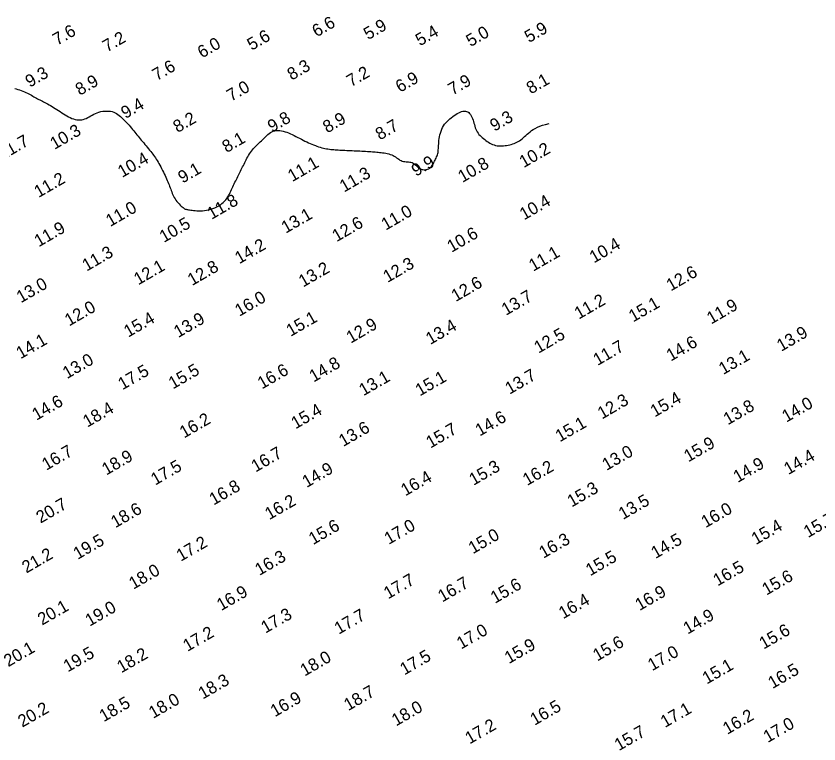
# Model space of a CAD drawing. Extents: x 3024098 to 3056816, y 418252 to 509144.
# Drawn here: x 3037716.1 to 3038042.2, y 420003.5 to 420299.1 of the extents above; entities that cross this region are included whole.
import ezdxf

# ---------------------------------------------------------------- set-up
doc = ezdxf.new("R2010")
doc.units = 0
doc.layers.add('V-CHAN-CONT-EL10', color=7, linetype='Continuous')
doc.layers.add('V-TOPO-SOUN-0911', color=7, linetype='Continuous')

msp = doc.modelspace()

# ---------------------------------------------------------------- linework, layer by layer
at = {"layer": 'V-CHAN-CONT-EL10'}
msp.add_lwpolyline([(3037715.54, 420269.71), (3037716.19, 420269.54), (3037716.86, 420269.35), (3037717.53, 420269.14), (3037718.2, 420268.9), (3037718.86, 420268.65), (3037719.51, 420268.38), (3037720.14, 420268.11), (3037720.73, 420267.82), (3037721.31, 420267.53), (3037721.85, 420267.24), (3037722.38, 420266.95), (3037722.89, 420266.66), (3037723.39, 420266.37), (3037723.88, 420266.09), (3037724.36, 420265.82), (3037724.84, 420265.56), (3037725.32, 420265.3), (3037725.8, 420265.05), (3037726.29, 420264.8), (3037726.79, 420264.55), (3037727.3, 420264.29), (3037727.82, 420264.02), (3037728.37, 420263.73), (3037728.93, 420263.42), (3037729.52, 420263.09), (3037730.12, 420262.75), (3037730.73, 420262.39), (3037731.37, 420262.01), (3037732.01, 420261.61), (3037732.66, 420261.2), (3037733.32, 420260.78), (3037733.98, 420260.34), (3037734.65, 420259.89), (3037735.33, 420259.45), (3037736, 420259.02), (3037736.68, 420258.61), (3037737.37, 420258.23), (3037738.05, 420257.89), (3037738.74, 420257.59), (3037739.42, 420257.35), (3037740.11, 420257.17), (3037740.79, 420257.05), (3037741.46, 420256.99), (3037742.12, 420256.98), (3037742.78, 420257.04), (3037743.42, 420257.16), (3037744.04, 420257.34), (3037744.64, 420257.58), (3037745.23, 420257.88), (3037745.82, 420258.2), (3037746.42, 420258.55), (3037747.03, 420258.91), (3037747.66, 420259.26), (3037748.32, 420259.58), (3037749.01, 420259.88), (3037749.75, 420260.12), (3037750.52, 420260.31), (3037751.32, 420260.46), (3037752.12, 420260.54), (3037752.91, 420260.57), (3037753.69, 420260.55), (3037754.44, 420260.46), (3037755.14, 420260.32), (3037755.8, 420260.11), (3037756.4, 420259.85), (3037756.97, 420259.54), (3037757.5, 420259.18), (3037758.01, 420258.78), (3037758.51, 420258.35), (3037759, 420257.89), (3037759.48, 420257.4), (3037759.98, 420256.9), (3037760.48, 420256.38), (3037760.99, 420255.85), (3037761.5, 420255.32), (3037762, 420254.77), (3037762.49, 420254.22), (3037762.98, 420253.67), (3037763.45, 420253.12), (3037763.9, 420252.58), (3037764.35, 420252.04), (3037764.78, 420251.5), (3037765.21, 420250.96), (3037765.64, 420250.42), (3037766.08, 420249.87), (3037766.53, 420249.31), (3037766.98, 420248.75), (3037767.46, 420248.17), (3037767.95, 420247.59), (3037768.44, 420247.01), (3037768.93, 420246.42), (3037769.42, 420245.84), (3037769.9, 420245.27), (3037770.37, 420244.7), (3037770.81, 420244.16), (3037771.23, 420243.62), (3037771.62, 420243.1), (3037772, 420242.59), (3037772.36, 420242.07), (3037772.72, 420241.54), (3037773.07, 420240.99), (3037773.42, 420240.43), (3037773.77, 420239.83), (3037774.13, 420239.2), (3037774.5, 420238.54), (3037774.87, 420237.85), (3037775.24, 420237.16), (3037775.6, 420236.45), (3037775.95, 420235.74), (3037776.29, 420235.04), (3037776.62, 420234.35), (3037776.93, 420233.68), (3037777.22, 420233.03), (3037777.5, 420232.4), (3037777.76, 420231.78), (3037778.01, 420231.17), (3037778.25, 420230.57), (3037778.47, 420229.99), (3037778.69, 420229.41), (3037778.91, 420228.83), (3037779.12, 420228.26), (3037779.34, 420227.69), (3037779.57, 420227.13), (3037779.81, 420226.57), (3037780.08, 420226.02), (3037780.38, 420225.47), (3037780.71, 420224.92), (3037781.07, 420224.38), (3037781.47, 420223.85), (3037781.89, 420223.33), (3037782.31, 420222.84), (3037782.74, 420222.39), (3037783.16, 420221.98), (3037783.56, 420221.62), (3037783.93, 420221.32), (3037784.26, 420221.08), (3037784.57, 420220.9), (3037784.86, 420220.77), (3037785.15, 420220.67), (3037785.46, 420220.59), (3037785.79, 420220.53), (3037786.16, 420220.48), (3037786.57, 420220.41), (3037787.05, 420220.34), (3037787.59, 420220.26), (3037788.18, 420220.18), (3037788.82, 420220.1), (3037789.51, 420220.05), (3037790.24, 420220.02), (3037791.02, 420220.02), (3037791.82, 420220.06), (3037792.66, 420220.15), (3037793.52, 420220.29), (3037794.38, 420220.47), (3037795.24, 420220.7), (3037796.08, 420220.97), (3037796.9, 420221.29), (3037797.68, 420221.64), (3037798.42, 420222.04), (3037799.09, 420222.47), (3037799.7, 420222.94), (3037800.26, 420223.43), (3037800.78, 420223.96), (3037801.25, 420224.51), (3037801.68, 420225.07), (3037802.07, 420225.65), (3037802.44, 420226.24), (3037802.77, 420226.83), (3037803.09, 420227.43), (3037803.39, 420228.03), (3037803.67, 420228.63), (3037803.94, 420229.24), (3037804.21, 420229.84), (3037804.48, 420230.44), (3037804.75, 420231.03), (3037805.03, 420231.62), (3037805.31, 420232.2), (3037805.59, 420232.78), (3037805.88, 420233.35), (3037806.17, 420233.92), (3037806.46, 420234.49), (3037806.75, 420235.06), (3037807.03, 420235.63), (3037807.31, 420236.19), (3037807.6, 420236.76), (3037807.87, 420237.32), (3037808.15, 420237.89), (3037808.43, 420238.46), (3037808.71, 420239.04), (3037809, 420239.61), (3037809.29, 420240.2), (3037809.58, 420240.78), (3037809.89, 420241.37), (3037810.21, 420241.96), (3037810.54, 420242.55), (3037810.9, 420243.13), (3037811.29, 420243.71), (3037811.7, 420244.28), (3037812.14, 420244.84), (3037812.62, 420245.38), (3037813.13, 420245.92), (3037813.66, 420246.45), (3037814.21, 420246.97), (3037814.77, 420247.48), (3037815.32, 420248), (3037815.87, 420248.51), (3037816.41, 420249.03), (3037816.92, 420249.55), (3037817.43, 420250.06), (3037817.93, 420250.56), (3037818.43, 420251.03), (3037818.93, 420251.46), (3037819.46, 420251.84), (3037820, 420252.16), (3037820.58, 420252.41), (3037821.18, 420252.58), (3037821.83, 420252.67), (3037822.49, 420252.69), (3037823.19, 420252.65), (3037823.9, 420252.54), (3037824.62, 420252.39), (3037825.35, 420252.18), (3037826.09, 420251.93), (3037826.83, 420251.65), (3037827.57, 420251.33), (3037828.31, 420250.99), (3037829.05, 420250.63), (3037829.78, 420250.26), (3037830.52, 420249.88), (3037831.25, 420249.49), (3037831.99, 420249.11), (3037832.72, 420248.73), (3037833.44, 420248.37), (3037834.17, 420248.02), (3037834.88, 420247.68), (3037835.59, 420247.36), (3037836.29, 420247.06), (3037836.99, 420246.77), (3037837.67, 420246.51), (3037838.34, 420246.27), (3037839, 420246.05), (3037839.65, 420245.85), (3037840.3, 420245.68), (3037840.93, 420245.52), (3037841.55, 420245.38), (3037842.16, 420245.26), (3037842.77, 420245.16), (3037843.37, 420245.07), (3037843.96, 420244.99), (3037844.55, 420244.93), (3037845.14, 420244.88), (3037845.74, 420244.83), (3037846.35, 420244.79), (3037846.98, 420244.76), (3037847.62, 420244.73), (3037848.29, 420244.7), (3037848.97, 420244.66), (3037849.68, 420244.63), (3037850.4, 420244.6), (3037851.14, 420244.57), (3037851.89, 420244.53), (3037852.66, 420244.5), (3037853.44, 420244.46), (3037854.22, 420244.42), (3037855.02, 420244.38), (3037855.81, 420244.34), (3037856.59, 420244.3), (3037857.36, 420244.25), (3037858.11, 420244.21), (3037858.84, 420244.16), (3037859.54, 420244.12), (3037860.2, 420244.07), (3037860.83, 420244.03), (3037861.45, 420243.98), (3037862.04, 420243.93), (3037862.63, 420243.88), (3037863.21, 420243.82), (3037863.8, 420243.75), (3037864.4, 420243.68), (3037865.01, 420243.61), (3037865.64, 420243.52), (3037866.27, 420243.42), (3037866.89, 420243.3), (3037867.5, 420243.15), (3037868.1, 420242.97), (3037868.68, 420242.76), (3037869.23, 420242.52), (3037869.75, 420242.23), (3037870.23, 420241.92), (3037870.7, 420241.59), (3037871.15, 420241.26), (3037871.6, 420240.95), (3037872.05, 420240.66), (3037872.5, 420240.41), (3037872.98, 420240.22), (3037873.47, 420240.09), (3037873.98, 420240.01), (3037874.5, 420239.96), (3037875.03, 420239.93), (3037875.54, 420239.9), (3037876.04, 420239.85), (3037876.52, 420239.76), (3037876.97, 420239.62), (3037877.38, 420239.41), (3037877.77, 420239.15), (3037878.13, 420238.84), (3037878.49, 420238.51), (3037878.84, 420238.17), (3037879.21, 420237.84), (3037879.59, 420237.53), (3037879.99, 420237.26), (3037880.43, 420237.04), (3037880.9, 420236.88), (3037881.38, 420236.77), (3037881.87, 420236.73), (3037882.36, 420236.73), (3037882.83, 420236.8), (3037883.29, 420236.94), (3037883.72, 420237.13), (3037884.11, 420237.38), (3037884.46, 420237.69), (3037884.79, 420238.04), (3037885.08, 420238.43), (3037885.36, 420238.85), (3037885.61, 420239.28), (3037885.86, 420239.72), (3037886.09, 420240.16), (3037886.32, 420240.6), (3037886.53, 420241.03), (3037886.74, 420241.46), (3037886.93, 420241.9), (3037887.11, 420242.34), (3037887.26, 420242.79), (3037887.39, 420243.26), (3037887.5, 420243.76), (3037887.57, 420244.27), (3037887.63, 420244.81), (3037887.67, 420245.38), (3037887.7, 420245.98), (3037887.73, 420246.6), (3037887.77, 420247.25), (3037887.82, 420247.92), (3037887.89, 420248.63), (3037887.99, 420249.36), (3037888.11, 420250.11), (3037888.28, 420250.88), (3037888.48, 420251.64), (3037888.72, 420252.4), (3037889, 420253.15), (3037889.33, 420253.86), (3037889.71, 420254.55), (3037890.15, 420255.19), (3037890.63, 420255.79), (3037891.16, 420256.36), (3037891.71, 420256.89), (3037892.29, 420257.39), (3037892.89, 420257.86), (3037893.5, 420258.31), (3037894.11, 420258.74), (3037894.72, 420259.14), (3037895.33, 420259.51), (3037895.92, 420259.84), (3037896.5, 420260.12), (3037897.06, 420260.34), (3037897.61, 420260.49), (3037898.14, 420260.56), (3037898.64, 420260.54), (3037899.11, 420260.41), (3037899.55, 420260.2), (3037899.97, 420259.9), (3037900.35, 420259.53), (3037900.7, 420259.09), (3037901.02, 420258.6), (3037901.3, 420258.06), (3037901.55, 420257.49), (3037901.76, 420256.9), (3037901.94, 420256.28), (3037902.11, 420255.66), (3037902.27, 420255.03), (3037902.44, 420254.4), (3037902.63, 420253.79), (3037902.85, 420253.19), (3037903.11, 420252.62), (3037903.41, 420252.08), (3037903.76, 420251.57), (3037904.15, 420251.09), (3037904.57, 420250.64), (3037905.02, 420250.2), (3037905.49, 420249.78), (3037905.98, 420249.38), (3037906.48, 420248.98), (3037906.99, 420248.6), (3037907.5, 420248.23), (3037908.03, 420247.88), (3037908.56, 420247.55), (3037909.11, 420247.26), (3037909.67, 420247), (3037910.25, 420246.78), (3037910.85, 420246.61), (3037911.47, 420246.49), (3037912.11, 420246.41), (3037912.76, 420246.38), (3037913.41, 420246.39), (3037914.07, 420246.43), (3037914.73, 420246.51), (3037915.38, 420246.6), (3037916.02, 420246.72), (3037916.65, 420246.86), (3037917.26, 420247.01), (3037917.86, 420247.19), (3037918.44, 420247.39), (3037919.01, 420247.62), (3037919.56, 420247.88), (3037920.1, 420248.17), (3037920.62, 420248.51), (3037921.13, 420248.88), (3037921.63, 420249.28), (3037922.13, 420249.71), (3037922.64, 420250.16), (3037923.16, 420250.64), (3037923.7, 420251.12), (3037924.27, 420251.61), (3037924.87, 420252.1), (3037925.51, 420252.59), (3037926.22, 420253.07), (3037927, 420253.53), (3037927.87, 420253.98), (3037928.85, 420254.4), (3037929.95, 420254.8), (3037931.2, 420255.16), (3037932.61, 420255.48)], dxfattribs=at)

# ---------------------------------------------------------------- texts
at = {"layer": 'V-TOPO-SOUN-0911'}
for s, p in [('6.6', (3037838.17, 420290.44)), ('7.6', (3037732.82, 420287.06)), ('5.9', (3037859.1, 420289.32)), ('5.4', (3037880.16, 420286.82)), ('5.9', (3037924.45, 420288.13)), ('7.2', (3037753.06, 420284.3)), ('5.6', (3037811.79, 420284.99)), ('5.0', (3037900.72, 420286.49)), ('6.0', (3037791.63, 420281.87)), ('7.6', (3037773.27, 420272.69)), ('8.3', (3037828.06, 420272.88)), ('9.3', (3037721.67, 420269.99)), ('7.2', (3037852.18, 420270.19)), ('6.9', (3037872.06, 420267.92)), ('8.9', (3037742.01, 420266.71)), ('7.0', (3037803.47, 420264.28)), ('7.9', (3037893.42, 420266.84)), ('8.1', (3037925.22, 420267.28)), ('9.4', (3037760.54, 420257.29)), ('8.2', (3037781.7, 420251.59)), ('9.8', (3037820.09, 420251.75)), ('8.9', (3037842.53, 420251.45)), ('9.3', (3037910.41, 420252.11)), ('8.7', (3037863.89, 420248.57)), ('10.3 ', (3037731.71, 420244.76)), ('11.7 ', (3037710.54, 420240.42)), ('8.1', (3037801.63, 420243.46)), ('10.2 ', (3037922.32, 420237.34)), ('10.4 ', (3037759.2, 420233.37)), ('11.1 ', (3037828.28, 420231.65)), ('9.9', (3037878.55, 420233.84)), ('10.8 ', (3037897.42, 420231.34)), ('9.1', (3037783.72, 420231.06)), ('11.3 ', (3037849.32, 420227.4)), ('11.2 ', (3037725.24, 420225.2)), ('11.0 ', (3037754.36, 420213.42)), ('11.8 ', (3037795.52, 420216.34)), ('10.4 ', (3037922.45, 420216.11)), ('13.1 ', (3037825.65, 420210.71)), ('11.0 ', (3037866.24, 420211.95)), ('10.5 ', (3037776.15, 420206.96)), ('12.6 ', (3037846.3, 420207.26)), ('11.9 ', (3037725.31, 420205.19)), ('10.6 ', (3037892.99, 420202.96)), ('14.2 ', (3037806.77, 420198.3)), ('10.4 ', (3037950.83, 420198.63)), ('11.3 ', (3037744.76, 420195.31)), ('11.1 ', (3037926.18, 420195.26)), ('12.3 ', (3037867.01, 420190.72)), ('12.1 ', (3037765.74, 420189.72)), ('12.8 ', (3037787.58, 420189.44)), ('13.2 ', (3037832.69, 420188.85)), ('12.6 ', (3037982.06, 420187.25)), ('13.0 ', (3037718.07, 420182.45)), ('12.6 ', (3037894.7, 420182.95)), ('13.7 ', (3037915.1, 420177.37)), ('16.0 ', (3037806.79, 420176.97)), ('11.2 ', (3037944.7, 420175.82)), ('15.1 ', (3037966.76, 420174.66)), ('12.0 ', (3037737.66, 420173.03)), ('11.9 ', (3037998.47, 420173.82)), ('15.4 ', (3037761.66, 420168.48)), ('13.9 ', (3037781.97, 420168.31)), ('15.1 ', (3037827.65, 420168.82)), ('12.9 ', (3037852.05, 420166.05)), ('13.4 ', (3037884.33, 420165.49)), ('12.5 ', (3037928.32, 420161.98)), ('13.9 ', (3038026.91, 420162.73)), ('14.1 ', (3037717.94, 420159.7)), ('14.6 ', (3037982.06, 420158.77)), ('11.7 ', (3037952.31, 420156.99)), ('13.0 ', (3037736.81, 420151.64)), ('13.1 ', (3038003.34, 420153.3)), ('14.8 ', (3037836.99, 420150.27)), ('17.5 ', (3037759.32, 420147.12)), ('15.5 ', (3037779.83, 420147.45)), ('16.6 ', (3037815.99, 420147.45)), ('13.7 ', (3037916.55, 420145.31)), ('13.1 ', (3037857.21, 420144.7)), ('15.1 ', (3037880.11, 420144.61)), ('14.6 ', (3037724.39, 420134.75)), ('12.3 ', (3037954.11, 420135.24)), ('15.4 ', (3037975.54, 420136.09)), ('18.4 ', (3037745.03, 420131.93)), ('13.8 ', (3038005.23, 420132.88)), ('14.0 ', (3038029, 420133.96)), ('15.4 ', (3037829.64, 420131.24)), ('14.6 ', (3037904.44, 420128.32)), ('16.2 ', (3037784.33, 420127.53)), ('15.1 ', (3037936.97, 420125.97)), ('13.6 ', (3037848.99, 420124.06)), ('15.7 ', (3037884.43, 420123.43)), ('15.9 ', (3037989.18, 420117.82)), ('16.7 ', (3037728.39, 420114.44)), ('18.9 ', (3037752.74, 420112.47)), ('16.7 ', (3037813.43, 420113.72)), ('13.0 ', (3037955.97, 420114.37)), ('14.4 ', (3038029.8, 420112.67)), ('14.9 ', (3038009.23, 420109.45)), ('17.5 ', (3037772.64, 420108.4)), ('14.9 ', (3037834.13, 420107.42)), ('15.3 ', (3037901.91, 420108.31)), ('16.2 ', (3037923.7, 420108.24)), ('16.4 ', (3037874.22, 420104.01)), ('16.8 ', (3037796.37, 420100.3)), ('15.3 ', (3037941.81, 420099.51)), ('20.7 ', (3037726.06, 420092.95)), ('16.2 ', (3037818.98, 420094.36)), ('13.5 ', (3037962.63, 420094.43)), ('18.6 ', (3037756.41, 420091.05)), ('16.0 ', (3037996.22, 420091.11)), ('15.7 ', (3038037.81, 420087.08)), ('15.6 ', (3037836.76, 420084.23)), ('17.0 ', (3037867.48, 420084.32)), ('15.4 ', (3038016.61, 420084.22)), ('15.0 ', (3037901.67, 420080.51)), ('19.5 ', (3037741.14, 420078.25)), ('17.2 ', (3037783.02, 420077.47)), ('16.3 ', (3037930.33, 420078.71)), ('14.5 ', (3037975.85, 420078.58)), ('21.2 ', (3037720.29, 420072.68)), ('16.3 ', (3037814.94, 420071.72)), ('15.5 ', (3037949.31, 420071.56)), ('16.5 ', (3038001.05, 420067.43)), ('18.0 ', (3037763.74, 420066.11)), ('15.6 ', (3038020.91, 420063.72)), ('17.7 ', (3037867.24, 420062.18)), ('16.7 ', (3037889.25, 420060.93)), ('15.6 ', (3037910.64, 420060.38)), ('16.9 ', (3037799.42, 420057.42)), ('16.9 ', (3037969.37, 420057.45)), ('16.4 ', (3037938.33, 420054.11)), ('20.1 ', (3037726.67, 420051.53)), ('19.0 ', (3037745.99, 420051.09)), ('17.3 ', (3037817.4, 420048.27)), ('17.7 ', (3037847.19, 420047.84)), ('14.9 ', (3037988.89, 420047.87)), ('17.2 ', (3037785.71, 420040.85)), ('17.0 ', (3037896.88, 420041.8)), ('15.6 ', (3038019.76, 420041.78)), ('15.6 ', (3037952.21, 420036.95)), ('20.1 ', (3037712.92, 420034.63)), ('15.9 ', (3037916.32, 420035.9)), ('19.5 ', (3037737.11, 420032.52)), ('18.2 ', (3037758.87, 420032.16)), ('18.0 ', (3037833.33, 420030.84)), ('17.5 ', (3037873.85, 420031.3)), ('17.0 ', (3037974.5, 420033.01)), ('15.1 ', (3037996.68, 420027.61)), ('16.5 ', (3038023.36, 420025.75)), ('18.3 ', (3037791.94, 420021.49)), ('16.9 ', (3037821.24, 420014.31)), ('18.7 ', (3037851.06, 420016.8)), ('18.5 ', (3037751.71, 420012.28)), ('18.0 ', (3037771.78, 420013.65)), ('16.5 ', (3037926.74, 420010.86)), ('20.2 ', (3037718.65, 420010.08)), ('18.0 ', (3037870.47, 420010.57)), ('17.1 ', (3037979.69, 420009.93)), ('16.2 ', (3038004.99, 420007.16)), ('17.2 ', (3037900.31, 420003.25)), ('17.0 ', (3038021.44, 420003.84)), ('15.7 ', (3037960.97, 420000.53))]:
    msp.add_text(s, height=5, rotation=30, dxfattribs=at).set_placement(p)

doc.saveas('drawing.dxf')
